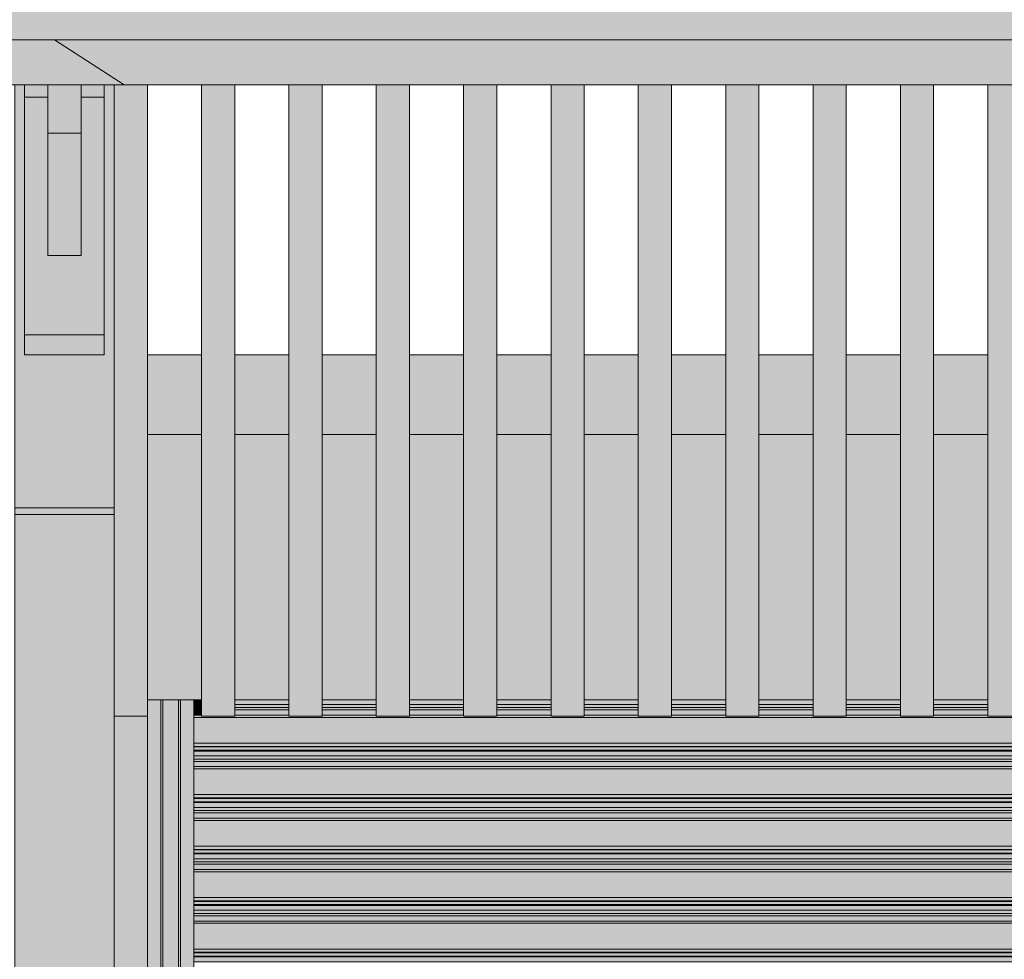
# Model space of a CAD drawing. Header units: millimetres. Extents: x 0 to 1517, y -116 to 725.
# Tile 42 of 501: x 540 to 554, y 287 to 302. Entities that reach past the tile are written whole.
import ezdxf

# ---------------------------------------------------------------- set-up
doc = ezdxf.new("R2010")
doc.units = ezdxf.units.MM
doc.layers.add('Ech.1_100', color=7, linetype='Continuous')
doc.styles.add('tahoma-z-r', font='txt', dxfattribs={"width": 0.704918})
doc.dimstyles.new('ISO-25', dxfattribs={"dimtxt": 2.5, "dimasz": 2.5, "dimexe": 1.25, "dimexo": 0.625, "dimtad": 1, "dimtxsty": 'Standard', "dimcen": 2.5, "dimadec": 0, "dimazin": 0, "dimtfac": 1, "dimtmove": 0, "dimatfit": 3, "dimfxl": 1, "dimarcsym": 0})

# ---------------------------------------------------------------- blocks, each defined once
blk = doc.blocks.new('cw-dimension-symbol2')
at = {"color": 0, "linetype": 'Continuous', "lineweight": -2}
for p, q in [((-0.5, -0.5), (0.5, 0.5)), ((-1, 0), (1, 0))]:
    blk.add_line(p, q, dxfattribs=at)
blk = doc.blocks.new('*D117')
at = {"layer": 'Defpoints', "color": 0}
for p in [(590.253, 303.261), (490.253, 301.261), (590.253, 301.261)]:
    blk.add_point(p, dxfattribs=at)
at = {"layer": 'Ech.1_100', "color": 0, "linetype": 'Continuous', "lineweight": -2}
for p, q in [((490.253, 301.261), (490.253, 303.861)), ((590.253, 301.261), (590.253, 303.861)), ((490.853, 303.261), (589.653, 303.261))]:
    blk.add_line(p, q, dxfattribs=at)
at = {"layer": 'Ech.1_100', "color": 0, "lineweight": -2, "xscale": 0.6000000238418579, "yscale": 0.6000000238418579, "zscale": 0.6000000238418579, "rotation": 180}
blk.add_blockref('cw-dimension-symbol2', (490.253, 303.261), dxfattribs=at)
at = {"layer": 'Ech.1_100', "color": 0, "lineweight": -2, "xscale": 0.6000000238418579, "yscale": 0.6000000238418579, "zscale": 0.6000000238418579}
blk.add_blockref('cw-dimension-symbol2', (590.253, 303.261), dxfattribs=at)
at = {"layer": 'Ech.1_100', "color": 7, "linetype": 'Continuous', "lineweight": 5, "insert": (540.253, 305.511), "char_height": 2.5, "attachment_point": 5, "style": 'tahoma-z-r'}
blk.add_mtext('10.00', dxfattribs=at)

msp = doc.modelspace()

# ---------------------------------------------------------------- hatches: boundary and pattern name
at = {"layer": 'Ech.1_100', "linetype": 'Continuous', "lineweight": 5, "true_color": 0xe6f1fc, "transparency": 33554687}
h = msp.add_hatch(color=7, dxfattribs=at)
h.paths.add_polyline_path([(498.503, 301.267), (540.503, 301.267), (582.003, 301.267), (590.253, 301.267), (590.253, 306.077), (587.212, 307.445), (490.253, 307.445), (490.253, 301.267), (498.503, 301.267)])
h.paths.add_polyline_path([(540.503, 301.874), (540.003, 301.874), (540.003, 301.875), (540.503, 301.875), (540.503, 301.874)])
h.paths.add_polyline_path([(582.003, 301.874), (581.503, 301.874), (581.503, 301.875), (582.003, 301.875), (582.003, 301.874)])
h.paths.add_polyline_path([(498.503, 301.874), (498.503, 301.875), (499.003, 301.875), (499.003, 301.874), (498.503, 301.874)])
at = {"layer": 'Ech.1_100', "linetype": 'Continuous', "lineweight": 5, "true_color": 0xe0d1b3, "transparency": 33554687}
for points in [[(490.253, 300.588), (541.153, 300.588), (540.103, 301.267), (490.253, 301.267), (490.253, 300.588)], [(541.153, 300.588), (590.253, 300.588), (590.253, 301.267), (540.103, 301.267), (541.153, 300.588)]]:
    msp.add_hatch(color=254, dxfattribs=at).paths.add_polyline_path(points)
at = {"layer": 'Ech.1_100', "linetype": 'Continuous', "lineweight": 5, "true_color": 0xe0c8b3, "transparency": 33554687}
msp.add_hatch(color=9, dxfattribs=at).paths.add_polyline_path([(541.003, 300.588), (540.853, 300.588), (540.853, 296.517), (539.653, 296.517), (539.653, 300.588), (539.503, 300.588), (539.503, 294.21), (541.003, 294.21), (541.003, 300.588)])
at = {"layer": 'Ech.1_100', "linetype": 'Continuous', "lineweight": 5, "true_color": 0xe0d9d1, "transparency": 33554687}
for points in [[(540.003, 300.588), (539.653, 300.588), (539.653, 300.403), (540.003, 300.403), (540.003, 300.588)], [(540.853, 300.588), (540.503, 300.588), (540.503, 300.403), (540.853, 300.403), (540.853, 300.588)], [(540.003, 298.017), (540.503, 298.017), (540.503, 299.861), (540.003, 299.861), (540.003, 298.017)]]:
    msp.add_hatch(color=254, dxfattribs=at).paths.add_polyline_path(points)
at = {"layer": 'Ech.1_100', "linetype": 'Continuous', "lineweight": 5, "true_color": 0xd4c4b3, "transparency": 33554687}
for points in [[(540.003, 299.861), (540.503, 299.861), (540.503, 300.588), (540.003, 300.588), (540.003, 299.861)], [(542.32, 296.517), (541.503, 296.517), (541.503, 295.317), (542.32, 295.317), (542.32, 296.517)], [(543.637, 296.517), (542.82, 296.517), (542.82, 295.317), (543.637, 295.317), (543.637, 296.517)], [(544.953, 296.517), (544.137, 296.517), (544.137, 295.317), (544.953, 295.317), (544.953, 296.517)], [(546.27, 296.517), (545.453, 296.517), (545.453, 295.317), (546.27, 295.317), (546.27, 296.517)], [(547.587, 296.517), (546.77, 296.517), (546.77, 295.317), (547.587, 295.317), (547.587, 296.517)], [(548.903, 296.517), (548.087, 296.517), (548.087, 295.317), (548.903, 295.317), (548.903, 296.517)], [(550.22, 296.517), (549.403, 296.517), (549.403, 295.317), (550.22, 295.317), (550.22, 296.517)], [(551.537, 296.517), (550.72, 296.517), (550.72, 295.317), (551.537, 295.317), (551.537, 296.517)], [(552.853, 296.517), (552.037, 296.517), (552.037, 295.317), (552.853, 295.317), (552.853, 296.517)], [(554.17, 296.517), (553.353, 296.517), (553.353, 295.317), (554.17, 295.317), (554.17, 296.517)]]:
    msp.add_hatch(color=9, dxfattribs=at).paths.add_polyline_path(points)
at = {"layer": 'Ech.1_100', "linetype": 'Continuous', "lineweight": 5, "true_color": 0xeaddd7, "transparency": 33554687}
for points in [[(541.503, 300.588), (541.003, 300.588), (541.003, 291.067), (541.503, 291.067), (541.503, 300.588)], [(542.82, 300.588), (542.32, 300.588), (542.32, 291.067), (542.82, 291.067), (542.82, 300.588)], [(543.637, 291.067), (544.137, 291.067), (544.137, 300.588), (543.637, 300.588), (543.637, 291.067)], [(544.953, 291.067), (545.453, 291.067), (545.453, 300.588), (544.953, 300.588), (544.953, 291.067)], [(546.27, 291.067), (546.77, 291.067), (546.77, 300.588), (546.27, 300.588), (546.27, 291.067)], [(547.587, 291.067), (548.087, 291.067), (548.087, 300.588), (547.587, 300.588), (547.587, 291.067)], [(548.903, 291.067), (549.403, 291.067), (549.403, 300.588), (548.903, 300.588), (548.903, 291.067)], [(550.22, 291.067), (550.72, 291.067), (550.72, 300.588), (550.22, 300.588), (550.22, 291.067)], [(552.037, 300.588), (551.537, 300.588), (551.537, 291.067), (552.037, 291.067), (552.037, 300.588)], [(552.853, 291.067), (553.353, 291.067), (553.353, 300.588), (552.853, 300.588), (552.853, 291.067)], [(554.67, 300.588), (554.17, 300.588), (554.17, 291.067), (554.67, 291.067), (554.67, 300.588)]]:
    msp.add_hatch(color=254, dxfattribs=at).paths.add_polyline_path(points)
at = {"layer": 'Ech.1_100', "linetype": 'Continuous', "lineweight": 5, "true_color": 0xe3bbbb, "transparency": 33554687}
for points in [[(539.653, 296.817), (540.853, 296.817), (540.853, 300.403), (540.503, 300.403), (540.503, 298.017), (540.003, 298.017), (540.003, 300.403), (539.653, 300.403), (539.653, 296.817)], [(540.853, 296.817), (539.653, 296.817), (539.653, 296.517), (540.853, 296.517), (540.853, 296.817)]]:
    msp.add_hatch(color=9, dxfattribs=at).paths.add_polyline_path(points)
at = {"layer": 'Ech.1_100', "linetype": 'Continuous', "lineweight": 5, "true_color": 0xb3b3b3, "transparency": 33554687}
for points in [[(542.32, 295.317), (541.503, 295.317), (541.503, 291.317), (542.32, 291.317), (542.32, 295.317)], [(542.82, 291.317), (543.637, 291.317), (543.637, 295.317), (542.82, 295.317), (542.82, 291.317)], [(544.953, 295.317), (544.137, 295.317), (544.137, 291.317), (544.953, 291.317), (544.953, 295.317)], [(546.27, 295.317), (545.453, 295.317), (545.453, 291.317), (546.27, 291.317), (546.27, 295.317)], [(547.587, 295.317), (546.77, 295.317), (546.77, 291.317), (547.587, 291.317), (547.587, 295.317)], [(548.903, 295.317), (548.087, 295.317), (548.087, 291.317), (548.903, 291.317), (548.903, 295.317)], [(550.22, 295.317), (549.403, 295.317), (549.403, 291.317), (550.22, 291.317), (550.22, 295.317)], [(551.537, 295.317), (550.72, 295.317), (550.72, 291.317), (551.537, 291.317), (551.537, 295.317)], [(552.853, 295.317), (552.037, 295.317), (552.037, 291.317), (552.853, 291.317), (552.853, 295.317)], [(554.17, 295.317), (553.353, 295.317), (553.353, 291.317), (554.17, 291.317), (554.17, 295.317)], [(541.503, 261.317), (541.707, 261.317), (541.707, 291.317), (541.503, 291.317), (541.503, 261.317)], [(541.707, 261.317), (541.737, 261.317), (541.737, 291.317), (541.707, 291.317), (541.707, 261.317)], [(541.737, 261.317), (541.97, 261.317), (541.97, 291.317), (541.737, 291.317), (541.737, 261.317)], [(541.97, 261.317), (542, 261.317), (542, 291.317), (541.97, 291.317), (541.97, 261.317)], [(542, 261.317), (542.203, 261.317), (542.203, 291.317), (542, 291.317), (542, 261.317)], [(541.003, 261.317), (541.503, 261.317), (541.503, 291.067), (541.003, 291.067), (541.003, 261.317)]]:
    msp.add_hatch(color=253, dxfattribs=at).paths.add_polyline_path(points)
at = {"layer": 'Ech.1_100', "linetype": 'Continuous', "lineweight": 5, "true_color": 0xb3d6f7, "transparency": 33554687}
for points in [[(541.003, 294.21), (539.503, 294.21), (539.503, 294.11), (541.003, 294.11), (541.003, 294.21)], [(542.203, 291.245), (542.32, 291.245), (542.32, 291.317), (542.203, 291.317), (542.203, 291.245)], [(542.203, 291.198), (542.32, 291.198), (542.32, 291.245), (542.203, 291.245), (542.203, 291.198)], [(542.203, 291.163), (542.32, 291.163), (542.32, 291.198), (542.203, 291.198), (542.203, 291.163)], [(542.82, 291.245), (543.637, 291.245), (543.637, 291.317), (542.82, 291.317), (542.82, 291.245)], [(542.82, 291.198), (543.637, 291.198), (543.637, 291.245), (542.82, 291.245), (542.82, 291.198)], [(542.82, 291.163), (543.637, 291.163), (543.637, 291.198), (542.82, 291.198), (542.82, 291.163)], [(544.137, 291.245), (544.953, 291.245), (544.953, 291.317), (544.137, 291.317), (544.137, 291.245)], [(544.137, 291.198), (544.953, 291.198), (544.953, 291.245), (544.137, 291.245), (544.137, 291.198)], [(544.137, 291.163), (544.953, 291.163), (544.953, 291.198), (544.137, 291.198), (544.137, 291.163)], [(545.453, 291.245), (546.27, 291.245), (546.27, 291.317), (545.453, 291.317), (545.453, 291.245)], [(545.453, 291.198), (546.27, 291.198), (546.27, 291.245), (545.453, 291.245), (545.453, 291.198)], [(545.453, 291.163), (546.27, 291.163), (546.27, 291.198), (545.453, 291.198), (545.453, 291.163)], [(546.77, 291.245), (547.587, 291.245), (547.587, 291.317), (546.77, 291.317), (546.77, 291.245)], [(546.77, 291.198), (547.587, 291.198), (547.587, 291.245), (546.77, 291.245), (546.77, 291.198)], [(546.77, 291.163), (547.587, 291.163), (547.587, 291.198), (546.77, 291.198), (546.77, 291.163)], [(548.087, 291.245), (548.903, 291.245), (548.903, 291.317), (548.087, 291.317), (548.087, 291.245)], [(548.087, 291.198), (548.903, 291.198), (548.903, 291.245), (548.087, 291.245), (548.087, 291.198)], [(548.087, 291.163), (548.903, 291.163), (548.903, 291.198), (548.087, 291.198), (548.087, 291.163)], [(549.403, 291.245), (550.22, 291.245), (550.22, 291.317), (549.403, 291.317), (549.403, 291.245)], [(549.403, 291.198), (550.22, 291.198), (550.22, 291.245), (549.403, 291.245), (549.403, 291.198)], [(549.403, 291.163), (550.22, 291.163), (550.22, 291.198), (549.403, 291.198), (549.403, 291.163)], [(550.72, 291.245), (551.537, 291.245), (551.537, 291.317), (550.72, 291.317), (550.72, 291.245)], [(550.72, 291.198), (551.537, 291.198), (551.537, 291.245), (550.72, 291.245), (550.72, 291.198)], [(550.72, 291.163), (551.537, 291.163), (551.537, 291.198), (550.72, 291.198), (550.72, 291.163)], [(552.037, 291.245), (552.853, 291.245), (552.853, 291.317), (552.037, 291.317), (552.037, 291.245)], [(552.037, 291.198), (552.853, 291.198), (552.853, 291.245), (552.037, 291.245), (552.037, 291.198)], [(552.037, 291.163), (552.853, 291.163), (552.853, 291.198), (552.037, 291.198), (552.037, 291.163)], [(553.353, 291.245), (554.17, 291.245), (554.17, 291.317), (553.353, 291.317), (553.353, 291.245)], [(553.353, 291.198), (554.17, 291.198), (554.17, 291.245), (553.353, 291.245), (553.353, 291.198)], [(553.353, 291.163), (554.17, 291.163), (554.17, 291.198), (553.353, 291.198), (553.353, 291.163)], [(542.203, 291.084), (542.32, 291.084), (542.32, 291.163), (542.203, 291.163), (542.203, 291.084)], [(542.203, 291.049), (579.803, 291.049), (579.803, 291.084), (579.687, 291.084), (579.687, 291.067), (579.187, 291.067), (579.187, 291.084), (578.37, 291.084), (578.37, 291.067), (577.87, 291.067), (577.87, 291.084), (577.053, 291.084), (577.053, 291.067), (576.553, 291.067), (576.553, 291.084), (575.737, 291.084), (575.737, 291.067), (575.237, 291.067), (575.237, 291.084), (574.42, 291.084), (574.42, 291.067), (573.92, 291.067), (573.92, 291.084), (573.103, 291.084), (573.103, 291.067), (572.603, 291.067), (572.603, 291.084), (571.787, 291.084), (571.787, 291.067), (571.287, 291.067), (571.287, 291.084), (570.47, 291.084), (570.47, 291.067), (569.97, 291.067), (569.97, 291.084), (569.153, 291.084), (569.153, 291.067), (568.653, 291.067), (568.653, 291.084), (567.837, 291.084), (567.837, 291.067), (567.337, 291.067), (567.337, 291.084), (566.52, 291.084), (566.52, 291.067), (566.02, 291.067), (566.02, 291.084), (565.203, 291.084), (565.203, 291.067), (564.703, 291.067), (564.703, 291.084), (563.887, 291.084), (563.887, 291.067), (563.387, 291.067), (563.387, 291.084), (562.57, 291.084), (562.57, 291.067), (562.07, 291.067), (562.07, 291.084), (561.253, 291.084), (561.253, 291.067), (560.753, 291.067), (560.753, 291.084), (559.937, 291.084), (559.937, 291.067), (559.437, 291.067), (559.437, 291.084), (558.62, 291.084), (558.62, 291.067), (558.12, 291.067), (558.12, 291.084), (557.303, 291.084), (557.303, 291.067), (556.803, 291.067), (556.803, 291.084), (555.987, 291.084), (555.987, 291.067), (555.487, 291.067), (555.487, 291.084), (554.67, 291.084), (554.67, 291.067), (554.17, 291.067), (554.17, 291.084), (553.353, 291.084), (553.353, 291.067), (552.853, 291.067), (552.853, 291.084), (552.037, 291.084), (552.037, 291.067), (551.537, 291.067), (551.537, 291.084), (550.72, 291.084), (550.72, 291.067), (550.22, 291.067), (550.22, 291.084), (549.403, 291.084), (549.403, 291.067), (548.903, 291.067), (548.903, 291.084), (548.087, 291.084), (548.087, 291.067), (547.587, 291.067), (547.587, 291.084), (546.77, 291.084), (546.77, 291.067), (546.27, 291.067), (546.27, 291.084), (545.453, 291.084), (545.453, 291.067), (544.953, 291.067), (544.953, 291.084), (544.137, 291.084), (544.137, 291.067), (543.637, 291.067), (543.637, 291.084), (542.82, 291.084), (542.82, 291.067), (542.32, 291.067), (542.32, 291.084), (542.203, 291.084), (542.203, 291.049)], [(542.203, 290.661), (579.803, 290.661), (579.803, 291.049), (542.203, 291.049), (542.203, 290.661)], [(542.82, 291.084), (543.637, 291.084), (543.637, 291.163), (542.82, 291.163), (542.82, 291.084)], [(544.137, 291.084), (544.953, 291.084), (544.953, 291.163), (544.137, 291.163), (544.137, 291.084)], [(545.453, 291.084), (546.27, 291.084), (546.27, 291.163), (545.453, 291.163), (545.453, 291.084)], [(546.77, 291.084), (547.587, 291.084), (547.587, 291.163), (546.77, 291.163), (546.77, 291.084)], [(548.087, 291.084), (548.903, 291.084), (548.903, 291.163), (548.087, 291.163), (548.087, 291.084)], [(549.403, 291.084), (550.22, 291.084), (550.22, 291.163), (549.403, 291.163), (549.403, 291.084)], [(550.72, 291.084), (551.537, 291.084), (551.537, 291.163), (550.72, 291.163), (550.72, 291.084)], [(552.037, 291.084), (552.853, 291.084), (552.853, 291.163), (552.037, 291.163), (552.037, 291.084)], [(553.353, 291.084), (554.17, 291.084), (554.17, 291.163), (553.353, 291.163), (553.353, 291.084)], [(542.203, 290.612), (579.803, 290.612), (579.803, 290.661), (542.203, 290.661), (542.203, 290.612)], [(542.203, 290.604), (579.803, 290.604), (579.803, 290.612), (542.203, 290.612), (542.203, 290.604)], [(542.203, 290.555), (579.803, 290.555), (579.803, 290.604), (542.203, 290.604), (542.203, 290.555)], [(579.803, 290.555), (542.203, 290.555), (542.203, 290.543), (579.803, 290.543), (579.803, 290.555)], [(579.803, 290.543), (542.203, 290.543), (542.203, 290.469), (579.803, 290.469), (579.803, 290.543)], [(542.203, 290.422), (579.803, 290.422), (579.803, 290.469), (542.203, 290.469), (542.203, 290.422)], [(542.203, 290.387), (579.803, 290.387), (579.803, 290.422), (542.203, 290.422), (542.203, 290.387)], [(542.203, 290.308), (579.803, 290.308), (579.803, 290.387), (542.203, 290.387), (542.203, 290.308)], [(542.203, 290.273), (579.803, 290.273), (579.803, 290.308), (542.203, 290.308), (542.203, 290.273)], [(542.203, 289.885), (579.803, 289.885), (579.803, 290.273), (542.203, 290.273), (542.203, 289.885)], [(542.203, 289.836), (579.803, 289.836), (579.803, 289.885), (542.203, 289.885), (542.203, 289.836)], [(542.203, 289.828), (579.803, 289.828), (579.803, 289.836), (542.203, 289.836), (542.203, 289.828)], [(542.203, 289.779), (579.803, 289.779), (579.803, 289.828), (542.203, 289.828), (542.203, 289.779)], [(579.803, 289.779), (542.203, 289.779), (542.203, 289.767), (579.803, 289.767), (579.803, 289.779)], [(579.803, 289.767), (542.203, 289.767), (542.203, 289.693), (579.803, 289.693), (579.803, 289.767)], [(542.203, 289.646), (579.803, 289.646), (579.803, 289.693), (542.203, 289.693), (542.203, 289.646)], [(542.203, 289.611), (579.803, 289.611), (579.803, 289.646), (542.203, 289.646), (542.203, 289.611)], [(542.203, 289.532), (579.803, 289.532), (579.803, 289.611), (542.203, 289.611), (542.203, 289.532)], [(542.203, 289.497), (579.803, 289.497), (579.803, 289.532), (542.203, 289.532), (542.203, 289.497)], [(542.203, 289.109), (579.803, 289.109), (579.803, 289.497), (542.203, 289.497), (542.203, 289.109)], [(542.203, 289.06), (579.803, 289.06), (579.803, 289.109), (542.203, 289.109), (542.203, 289.06)], [(542.203, 289.052), (579.803, 289.052), (579.803, 289.06), (542.203, 289.06), (542.203, 289.052)], [(542.203, 289.003), (579.803, 289.003), (579.803, 289.052), (542.203, 289.052), (542.203, 289.003)], [(579.803, 289.003), (542.203, 289.003), (542.203, 288.991), (579.803, 288.991), (579.803, 289.003)], [(579.803, 288.991), (542.203, 288.991), (542.203, 288.917), (579.803, 288.917), (579.803, 288.991)], [(542.203, 288.87), (579.803, 288.87), (579.803, 288.917), (542.203, 288.917), (542.203, 288.87)], [(542.203, 288.835), (579.803, 288.835), (579.803, 288.87), (542.203, 288.87), (542.203, 288.835)], [(542.203, 288.756), (579.803, 288.756), (579.803, 288.835), (542.203, 288.835), (542.203, 288.756)], [(542.203, 288.721), (579.803, 288.721), (579.803, 288.756), (542.203, 288.756), (542.203, 288.721)], [(542.203, 288.333), (579.803, 288.333), (579.803, 288.721), (542.203, 288.721), (542.203, 288.333)], [(542.203, 288.284), (579.803, 288.284), (579.803, 288.333), (542.203, 288.333), (542.203, 288.284)], [(542.203, 288.276), (579.803, 288.276), (579.803, 288.284), (542.203, 288.284), (542.203, 288.276)], [(542.203, 288.227), (579.803, 288.227), (579.803, 288.276), (542.203, 288.276), (542.203, 288.227)], [(579.803, 288.227), (542.203, 288.227), (542.203, 288.215), (579.803, 288.215), (579.803, 288.227)], [(579.803, 288.215), (542.203, 288.215), (542.203, 288.141), (579.803, 288.141), (579.803, 288.215)], [(542.203, 288.094), (579.803, 288.094), (579.803, 288.141), (542.203, 288.141), (542.203, 288.094)], [(542.203, 288.059), (579.803, 288.059), (579.803, 288.094), (542.203, 288.094), (542.203, 288.059)], [(542.203, 287.98), (579.803, 287.98), (579.803, 288.059), (542.203, 288.059), (542.203, 287.98)], [(542.203, 287.945), (579.803, 287.945), (579.803, 287.98), (542.203, 287.98), (542.203, 287.945)], [(542.203, 287.557), (579.803, 287.557), (579.803, 287.945), (542.203, 287.945), (542.203, 287.557)], [(542.203, 287.508), (579.803, 287.508), (579.803, 287.557), (542.203, 287.557), (542.203, 287.508)], [(542.203, 287.5), (579.803, 287.5), (579.803, 287.508), (542.203, 287.508), (542.203, 287.5)], [(542.203, 287.451), (579.803, 287.451), (579.803, 287.5), (542.203, 287.5), (542.203, 287.451)], [(579.803, 287.451), (542.203, 287.451), (542.203, 287.439), (579.803, 287.439), (579.803, 287.451)], [(579.803, 287.439), (542.203, 287.439), (542.203, 287.365), (579.803, 287.365), (579.803, 287.439)]]:
    msp.add_hatch(color=254, dxfattribs=at).paths.add_polyline_path(points)
at = {"layer": 'Ech.1_100', "linetype": 'Continuous', "lineweight": 5, "true_color": 0xdcdcdc, "transparency": 33554687}
msp.add_hatch(color=254, dxfattribs=at).paths.add_polyline_path([(541.003, 294.11), (539.503, 294.11), (539.503, 257.317), (541.003, 257.317), (541.003, 294.11)])

# ---------------------------------------------------------------- linework, layer by layer
at = {"layer": 'Ech.1_100', "color": 7, "linetype": 'Continuous', "lineweight": 5}
for points in [[(498.503, 301.267), (540.503, 301.267), (582.003, 301.267), (590.253, 301.267), (590.253, 306.077), (587.212, 307.445), (490.253, 307.445), (490.253, 301.267), (498.503, 301.267)], [(490.253, 300.588), (541.153, 300.588), (540.103, 301.267), (490.253, 301.267), (490.253, 300.588)], [(541.153, 300.588), (590.253, 300.588), (590.253, 301.267), (540.103, 301.267), (541.153, 300.588)], [(541.003, 300.588), (540.853, 300.588), (540.853, 296.517), (539.653, 296.517), (539.653, 300.588), (539.503, 300.588), (539.503, 294.21), (541.003, 294.21), (541.003, 300.588)], [(540.003, 300.588), (539.653, 300.588), (539.653, 300.403), (540.003, 300.403), (540.003, 300.588)], [(540.003, 299.861), (540.503, 299.861), (540.503, 300.588), (540.003, 300.588), (540.003, 299.861)], [(540.853, 300.588), (540.503, 300.588), (540.503, 300.403), (540.853, 300.403), (540.853, 300.588)], [(541.503, 300.588), (541.003, 300.588), (541.003, 291.067), (541.503, 291.067), (541.503, 300.588)], [(542.82, 300.588), (542.32, 300.588), (542.32, 291.067), (542.82, 291.067), (542.82, 300.588)], [(543.637, 291.067), (544.137, 291.067), (544.137, 300.588), (543.637, 300.588), (543.637, 291.067)], [(544.953, 291.067), (545.453, 291.067), (545.453, 300.588), (544.953, 300.588), (544.953, 291.067)], [(546.27, 291.067), (546.77, 291.067), (546.77, 300.588), (546.27, 300.588), (546.27, 291.067)], [(547.587, 291.067), (548.087, 291.067), (548.087, 300.588), (547.587, 300.588), (547.587, 291.067)], [(548.903, 291.067), (549.403, 291.067), (549.403, 300.588), (548.903, 300.588), (548.903, 291.067)], [(550.22, 291.067), (550.72, 291.067), (550.72, 300.588), (550.22, 300.588), (550.22, 291.067)], [(552.037, 300.588), (551.537, 300.588), (551.537, 291.067), (552.037, 291.067), (552.037, 300.588)], [(552.853, 291.067), (553.353, 291.067), (553.353, 300.588), (552.853, 300.588), (552.853, 291.067)], [(554.67, 300.588), (554.17, 300.588), (554.17, 291.067), (554.67, 291.067), (554.67, 300.588)], [(539.653, 296.817), (540.853, 296.817), (540.853, 300.403), (540.503, 300.403), (540.503, 298.017), (540.003, 298.017), (540.003, 300.403), (539.653, 300.403), (539.653, 296.817)], [(540.003, 298.017), (540.503, 298.017), (540.503, 299.861), (540.003, 299.861), (540.003, 298.017)], [(540.853, 296.817), (539.653, 296.817), (539.653, 296.517), (540.853, 296.517), (540.853, 296.817)], [(542.32, 296.517), (541.503, 296.517), (541.503, 295.317), (542.32, 295.317), (542.32, 296.517)], [(543.637, 296.517), (542.82, 296.517), (542.82, 295.317), (543.637, 295.317), (543.637, 296.517)], [(544.953, 296.517), (544.137, 296.517), (544.137, 295.317), (544.953, 295.317), (544.953, 296.517)], [(546.27, 296.517), (545.453, 296.517), (545.453, 295.317), (546.27, 295.317), (546.27, 296.517)], [(547.587, 296.517), (546.77, 296.517), (546.77, 295.317), (547.587, 295.317), (547.587, 296.517)], [(548.903, 296.517), (548.087, 296.517), (548.087, 295.317), (548.903, 295.317), (548.903, 296.517)], [(550.22, 296.517), (549.403, 296.517), (549.403, 295.317), (550.22, 295.317), (550.22, 296.517)], [(551.537, 296.517), (550.72, 296.517), (550.72, 295.317), (551.537, 295.317), (551.537, 296.517)], [(552.853, 296.517), (552.037, 296.517), (552.037, 295.317), (552.853, 295.317), (552.853, 296.517)], [(554.17, 296.517), (553.353, 296.517), (553.353, 295.317), (554.17, 295.317), (554.17, 296.517)], [(542.32, 295.317), (541.503, 295.317), (541.503, 291.317), (542.32, 291.317), (542.32, 295.317)], [(542.82, 291.317), (543.637, 291.317), (543.637, 295.317), (542.82, 295.317), (542.82, 291.317)], [(544.953, 295.317), (544.137, 295.317), (544.137, 291.317), (544.953, 291.317), (544.953, 295.317)], [(546.27, 295.317), (545.453, 295.317), (545.453, 291.317), (546.27, 291.317), (546.27, 295.317)], [(547.587, 295.317), (546.77, 295.317), (546.77, 291.317), (547.587, 291.317), (547.587, 295.317)], [(548.903, 295.317), (548.087, 295.317), (548.087, 291.317), (548.903, 291.317), (548.903, 295.317)], [(550.22, 295.317), (549.403, 295.317), (549.403, 291.317), (550.22, 291.317), (550.22, 295.317)], [(551.537, 295.317), (550.72, 295.317), (550.72, 291.317), (551.537, 291.317), (551.537, 295.317)], [(552.853, 295.317), (552.037, 295.317), (552.037, 291.317), (552.853, 291.317), (552.853, 295.317)], [(554.17, 295.317), (553.353, 295.317), (553.353, 291.317), (554.17, 291.317), (554.17, 295.317)], [(541.003, 294.21), (539.503, 294.21), (539.503, 294.11), (541.003, 294.11), (541.003, 294.21)], [(541.003, 294.11), (539.503, 294.11), (539.503, 257.317), (541.003, 257.317), (541.003, 294.11)], [(541.503, 261.317), (541.707, 261.317), (541.707, 291.317), (541.503, 291.317), (541.503, 261.317)], [(541.707, 261.317), (541.737, 261.317), (541.737, 291.317), (541.707, 291.317), (541.707, 261.317)], [(541.737, 261.317), (541.97, 261.317), (541.97, 291.317), (541.737, 291.317), (541.737, 261.317)], [(541.97, 261.317), (542, 261.317), (542, 291.317), (541.97, 291.317), (541.97, 261.317)], [(542, 261.317), (542.203, 261.317), (542.203, 291.317), (542, 291.317), (542, 261.317)], [(542.203, 291.245), (542.32, 291.245), (542.32, 291.317), (542.203, 291.317), (542.203, 291.245)], [(542.203, 291.198), (542.32, 291.198), (542.32, 291.245), (542.203, 291.245), (542.203, 291.198)], [(542.203, 291.163), (542.32, 291.163), (542.32, 291.198), (542.203, 291.198), (542.203, 291.163)], [(542.82, 291.245), (543.637, 291.245), (543.637, 291.317), (542.82, 291.317), (542.82, 291.245)], [(542.82, 291.198), (543.637, 291.198), (543.637, 291.245), (542.82, 291.245), (542.82, 291.198)], [(542.82, 291.163), (543.637, 291.163), (543.637, 291.198), (542.82, 291.198), (542.82, 291.163)], [(544.137, 291.245), (544.953, 291.245), (544.953, 291.317), (544.137, 291.317), (544.137, 291.245)], [(544.137, 291.198), (544.953, 291.198), (544.953, 291.245), (544.137, 291.245), (544.137, 291.198)], [(544.137, 291.163), (544.953, 291.163), (544.953, 291.198), (544.137, 291.198), (544.137, 291.163)], [(545.453, 291.245), (546.27, 291.245), (546.27, 291.317), (545.453, 291.317), (545.453, 291.245)], [(545.453, 291.198), (546.27, 291.198), (546.27, 291.245), (545.453, 291.245), (545.453, 291.198)], [(545.453, 291.163), (546.27, 291.163), (546.27, 291.198), (545.453, 291.198), (545.453, 291.163)], [(546.77, 291.245), (547.587, 291.245), (547.587, 291.317), (546.77, 291.317), (546.77, 291.245)], [(546.77, 291.198), (547.587, 291.198), (547.587, 291.245), (546.77, 291.245), (546.77, 291.198)], [(546.77, 291.163), (547.587, 291.163), (547.587, 291.198), (546.77, 291.198), (546.77, 291.163)], [(548.087, 291.245), (548.903, 291.245), (548.903, 291.317), (548.087, 291.317), (548.087, 291.245)], [(548.087, 291.198), (548.903, 291.198), (548.903, 291.245), (548.087, 291.245), (548.087, 291.198)], [(548.087, 291.163), (548.903, 291.163), (548.903, 291.198), (548.087, 291.198), (548.087, 291.163)], [(549.403, 291.245), (550.22, 291.245), (550.22, 291.317), (549.403, 291.317), (549.403, 291.245)], [(549.403, 291.198), (550.22, 291.198), (550.22, 291.245), (549.403, 291.245), (549.403, 291.198)], [(549.403, 291.163), (550.22, 291.163), (550.22, 291.198), (549.403, 291.198), (549.403, 291.163)], [(550.72, 291.245), (551.537, 291.245), (551.537, 291.317), (550.72, 291.317), (550.72, 291.245)], [(550.72, 291.198), (551.537, 291.198), (551.537, 291.245), (550.72, 291.245), (550.72, 291.198)], [(550.72, 291.163), (551.537, 291.163), (551.537, 291.198), (550.72, 291.198), (550.72, 291.163)], [(552.037, 291.245), (552.853, 291.245), (552.853, 291.317), (552.037, 291.317), (552.037, 291.245)], [(552.037, 291.198), (552.853, 291.198), (552.853, 291.245), (552.037, 291.245), (552.037, 291.198)], [(552.037, 291.163), (552.853, 291.163), (552.853, 291.198), (552.037, 291.198), (552.037, 291.163)], [(553.353, 291.245), (554.17, 291.245), (554.17, 291.317), (553.353, 291.317), (553.353, 291.245)], [(553.353, 291.198), (554.17, 291.198), (554.17, 291.245), (553.353, 291.245), (553.353, 291.198)], [(553.353, 291.163), (554.17, 291.163), (554.17, 291.198), (553.353, 291.198), (553.353, 291.163)], [(541.003, 261.317), (541.503, 261.317), (541.503, 291.067), (541.003, 291.067), (541.003, 261.317)], [(542.203, 291.084), (542.32, 291.084), (542.32, 291.163), (542.203, 291.163), (542.203, 291.084)], [(542.203, 290.661), (579.803, 290.661), (579.803, 291.049), (542.203, 291.049), (542.203, 290.661)], [(542.82, 291.084), (543.637, 291.084), (543.637, 291.163), (542.82, 291.163), (542.82, 291.084)], [(544.137, 291.084), (544.953, 291.084), (544.953, 291.163), (544.137, 291.163), (544.137, 291.084)], [(545.453, 291.084), (546.27, 291.084), (546.27, 291.163), (545.453, 291.163), (545.453, 291.084)], [(546.77, 291.084), (547.587, 291.084), (547.587, 291.163), (546.77, 291.163), (546.77, 291.084)], [(548.087, 291.084), (548.903, 291.084), (548.903, 291.163), (548.087, 291.163), (548.087, 291.084)], [(549.403, 291.084), (550.22, 291.084), (550.22, 291.163), (549.403, 291.163), (549.403, 291.084)], [(550.72, 291.084), (551.537, 291.084), (551.537, 291.163), (550.72, 291.163), (550.72, 291.084)], [(552.037, 291.084), (552.853, 291.084), (552.853, 291.163), (552.037, 291.163), (552.037, 291.084)], [(553.353, 291.084), (554.17, 291.084), (554.17, 291.163), (553.353, 291.163), (553.353, 291.084)], [(542.203, 290.612), (579.803, 290.612), (579.803, 290.661), (542.203, 290.661), (542.203, 290.612)], [(542.203, 290.604), (579.803, 290.604), (579.803, 290.612), (542.203, 290.612), (542.203, 290.604)], [(542.203, 290.555), (579.803, 290.555), (579.803, 290.604), (542.203, 290.604), (542.203, 290.555)], [(579.803, 290.555), (542.203, 290.555), (542.203, 290.543), (579.803, 290.543), (579.803, 290.555)], [(579.803, 290.543), (542.203, 290.543), (542.203, 290.469), (579.803, 290.469), (579.803, 290.543)], [(542.203, 290.422), (579.803, 290.422), (579.803, 290.469), (542.203, 290.469), (542.203, 290.422)], [(542.203, 290.387), (579.803, 290.387), (579.803, 290.422), (542.203, 290.422), (542.203, 290.387)], [(542.203, 290.308), (579.803, 290.308), (579.803, 290.387), (542.203, 290.387), (542.203, 290.308)], [(542.203, 290.273), (579.803, 290.273), (579.803, 290.308), (542.203, 290.308), (542.203, 290.273)], [(542.203, 289.885), (579.803, 289.885), (579.803, 290.273), (542.203, 290.273), (542.203, 289.885)], [(542.203, 289.836), (579.803, 289.836), (579.803, 289.885), (542.203, 289.885), (542.203, 289.836)], [(542.203, 289.828), (579.803, 289.828), (579.803, 289.836), (542.203, 289.836), (542.203, 289.828)], [(542.203, 289.779), (579.803, 289.779), (579.803, 289.828), (542.203, 289.828), (542.203, 289.779)], [(579.803, 289.779), (542.203, 289.779), (542.203, 289.767), (579.803, 289.767), (579.803, 289.779)], [(579.803, 289.767), (542.203, 289.767), (542.203, 289.693), (579.803, 289.693), (579.803, 289.767)], [(542.203, 289.646), (579.803, 289.646), (579.803, 289.693), (542.203, 289.693), (542.203, 289.646)], [(542.203, 289.611), (579.803, 289.611), (579.803, 289.646), (542.203, 289.646), (542.203, 289.611)], [(542.203, 289.532), (579.803, 289.532), (579.803, 289.611), (542.203, 289.611), (542.203, 289.532)], [(542.203, 289.497), (579.803, 289.497), (579.803, 289.532), (542.203, 289.532), (542.203, 289.497)], [(542.203, 289.109), (579.803, 289.109), (579.803, 289.497), (542.203, 289.497), (542.203, 289.109)], [(542.203, 289.06), (579.803, 289.06), (579.803, 289.109), (542.203, 289.109), (542.203, 289.06)], [(542.203, 289.052), (579.803, 289.052), (579.803, 289.06), (542.203, 289.06), (542.203, 289.052)], [(542.203, 289.003), (579.803, 289.003), (579.803, 289.052), (542.203, 289.052), (542.203, 289.003)], [(579.803, 289.003), (542.203, 289.003), (542.203, 288.991), (579.803, 288.991), (579.803, 289.003)], [(579.803, 288.991), (542.203, 288.991), (542.203, 288.917), (579.803, 288.917), (579.803, 288.991)], [(542.203, 288.87), (579.803, 288.87), (579.803, 288.917), (542.203, 288.917), (542.203, 288.87)], [(542.203, 288.835), (579.803, 288.835), (579.803, 288.87), (542.203, 288.87), (542.203, 288.835)], [(542.203, 288.756), (579.803, 288.756), (579.803, 288.835), (542.203, 288.835), (542.203, 288.756)], [(542.203, 288.721), (579.803, 288.721), (579.803, 288.756), (542.203, 288.756), (542.203, 288.721)], [(542.203, 288.333), (579.803, 288.333), (579.803, 288.721), (542.203, 288.721), (542.203, 288.333)], [(542.203, 288.284), (579.803, 288.284), (579.803, 288.333), (542.203, 288.333), (542.203, 288.284)], [(542.203, 288.276), (579.803, 288.276), (579.803, 288.284), (542.203, 288.284), (542.203, 288.276)], [(542.203, 288.227), (579.803, 288.227), (579.803, 288.276), (542.203, 288.276), (542.203, 288.227)], [(579.803, 288.227), (542.203, 288.227), (542.203, 288.215), (579.803, 288.215), (579.803, 288.227)], [(579.803, 288.215), (542.203, 288.215), (542.203, 288.141), (579.803, 288.141), (579.803, 288.215)], [(542.203, 288.094), (579.803, 288.094), (579.803, 288.141), (542.203, 288.141), (542.203, 288.094)], [(542.203, 288.059), (579.803, 288.059), (579.803, 288.094), (542.203, 288.094), (542.203, 288.059)], [(542.203, 287.98), (579.803, 287.98), (579.803, 288.059), (542.203, 288.059), (542.203, 287.98)], [(542.203, 287.945), (579.803, 287.945), (579.803, 287.98), (542.203, 287.98), (542.203, 287.945)], [(542.203, 287.557), (579.803, 287.557), (579.803, 287.945), (542.203, 287.945), (542.203, 287.557)], [(542.203, 287.508), (579.803, 287.508), (579.803, 287.557), (542.203, 287.557), (542.203, 287.508)], [(542.203, 287.5), (579.803, 287.5), (579.803, 287.508), (542.203, 287.508), (542.203, 287.5)], [(542.203, 287.451), (579.803, 287.451), (579.803, 287.5), (542.203, 287.5), (542.203, 287.451)], [(579.803, 287.451), (542.203, 287.451), (542.203, 287.439), (579.803, 287.439), (579.803, 287.451)], [(579.803, 287.439), (542.203, 287.439), (542.203, 287.365), (579.803, 287.365), (579.803, 287.439)]]:
    msp.add_lwpolyline(points, close=True, dxfattribs=at)
msp.add_lwpolyline([(554.67, 291.067), (554.17, 291.067), (554.17, 291.084), (553.353, 291.084), (553.353, 291.067), (552.853, 291.067), (552.853, 291.084), (552.037, 291.084), (552.037, 291.067), (551.537, 291.067), (551.537, 291.084), (550.72, 291.084), (550.72, 291.067), (550.22, 291.067), (550.22, 291.084), (549.403, 291.084), (549.403, 291.067), (548.903, 291.067), (548.903, 291.084), (548.087, 291.084), (548.087, 291.067), (547.587, 291.067), (547.587, 291.084), (546.77, 291.084), (546.77, 291.067), (546.27, 291.067), (546.27, 291.084), (545.453, 291.084), (545.453, 291.067), (544.953, 291.067), (544.953, 291.084), (544.137, 291.084), (544.137, 291.067), (543.637, 291.067), (543.637, 291.084), (542.82, 291.084), (542.82, 291.067), (542.32, 291.067), (542.32, 291.084), (542.203, 291.084), (542.203, 291.049), (542.203, 291.049), (579.803, 291.049)], dxfattribs=at)

# ---------------------------------------------------------------- dimensions: what is measured, and where the dimension line sits
dim = msp.add_linear_dim(base=(590.253, 303.261), p1=(490.253, 301.261), p2=(590.253, 301.261), angle=0, text='10.00', dimstyle='ISO-25', override={"dimtxt": 2.5, "dimasz": 0.6, "dimexe": 0.6, "dimexo": 0, "dimgap": 0, "dimdec": 2, "dimlfac": 1, "dimtxsty": 'tahoma-z-r', "dimblk": 'cw-dimension-symbol2', "dimclrt": 7, "dimtmove": 2}, dxfattribs=at)
dim.commit()
dim.dimension.update_dxf_attribs({"geometry": '*D117', "text_midpoint": (540.253, 305.511), "dimtype": 161})

doc.saveas('drawing.dxf')
